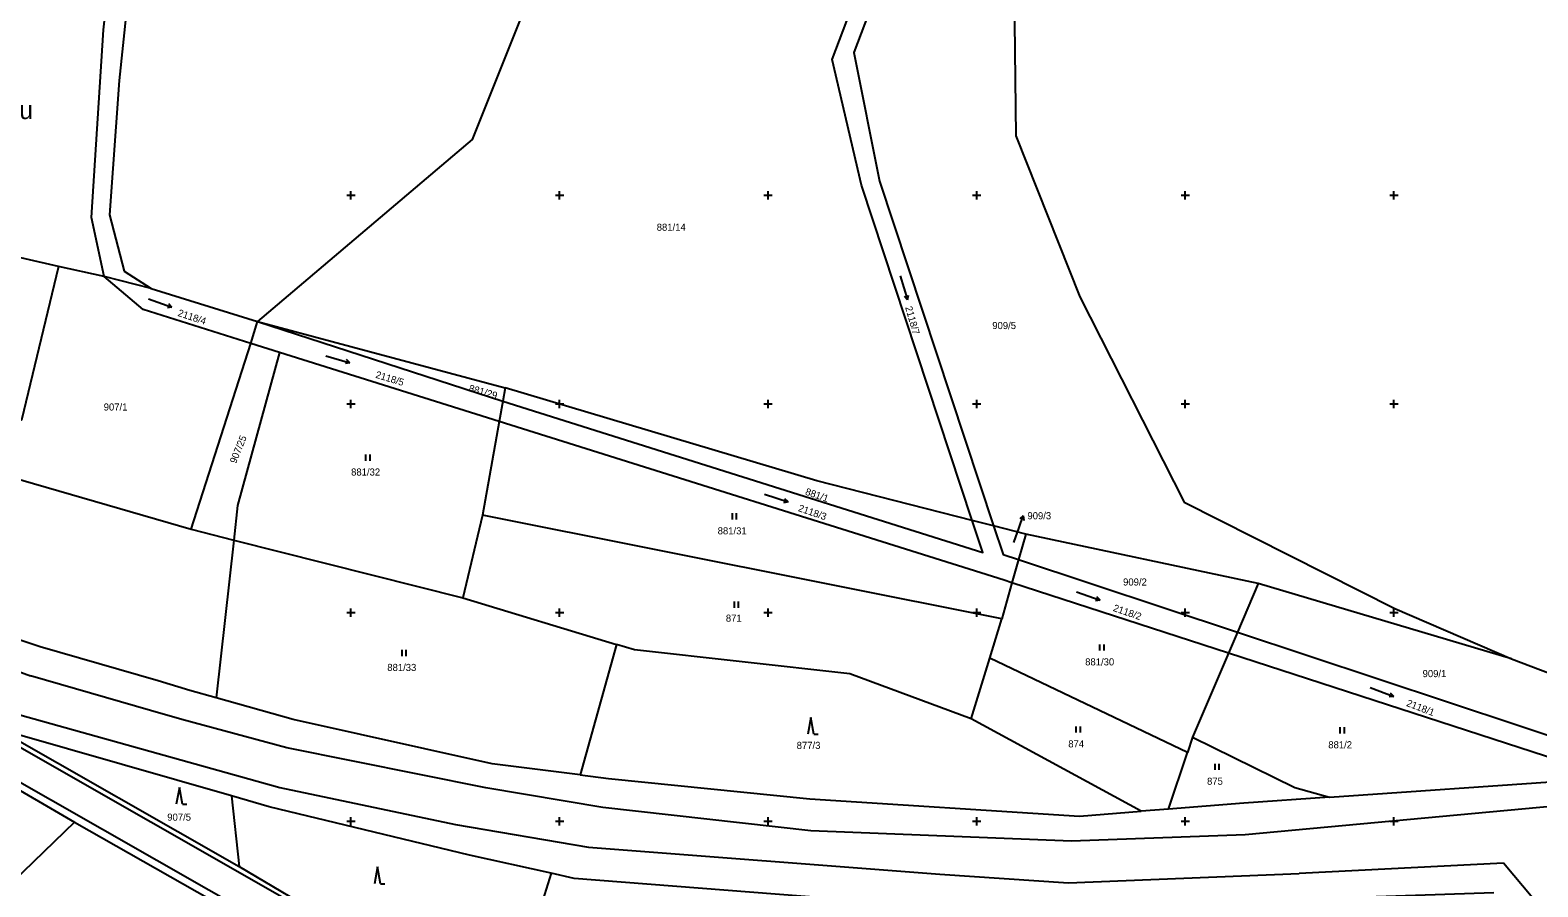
# Model space of a CAD drawing. Extents: x -776734 to -748832, y -1118122 to -976986.
# Drawn here: x -751976.9 to -751615.5, y -1114565.7 to -1114360.4 of the extents above; entities that cross this region are included whole.
import ezdxf

# ---------------------------------------------------------------- set-up
doc = ezdxf.new("R2010")
doc.units = 0
for name, color, linetype in [('KM_Hranice parcel', 7, 'Continuous'), ('KM_Parcelní čísla', 7, 'Continuous'), ('KM_Pop  PČ popisy', 7, 'Continuous'), ('KM_Vnitřní kresba', 7, 'Continuous'), ('KM_Značky kultur', 7, 'Continuous'), ('Level 61 Křížky', 7, 'Continuous')]:
    doc.layers.add(name, color=color, linetype=linetype)

msp = doc.modelspace()

# ---------------------------------------------------------------- linework, layer by layer
at = {"layer": 'KM_Hranice parcel'}
for p, q in [((-751970.07, -1114417.07), (-751986.27, -1114413.39)), ((-751959.18, -1114419.47), (-751970.07, -1114417.07)), ((-751947.86, -1114422.38), (-751959.18, -1114419.47)), ((-751947.86, -1114422.38), (-751922.4, -1114430.27)), ((-751924.02, -1114435.49), (-751922.4, -1114430.27)), ((-751922.4, -1114430.27), (-751863.05, -1114446.11)), ((-751922.4, -1114430.27), (-751863.62, -1114449.35)), ((-751938.31, -1114480.03), (-751924.02, -1114435.49)), ((-751917.14, -1114437.65), (-751924.02, -1114435.49)), ((-751864.48, -1114454.21), (-751917.14, -1114437.65)), ((-751863.05, -1114446.11), (-751863.62, -1114449.35)), ((-751863.62, -1114449.35), (-751864.48, -1114454.21)), ((-751864.48, -1114454.21), (-751868.47, -1114476.67)), ((-751868.47, -1114476.67), (-751873.17, -1114496.43)), ((-751743.99, -1114501.52), (-751868.47, -1114476.67)), ((-751938.31, -1114480.03), (-751928.07, -1114482.61)), ((-751745.95, -1114479.23), (-751751.05, -1114477.93)), ((-751738.26, -1114481.18), (-751745.95, -1114479.23)), ((-751928.07, -1114482.61), (-751932.3, -1114520.45)), ((-751928.07, -1114482.61), (-751873.17, -1114496.43)), ((-751738.26, -1114481.18), (-751739.99, -1114487.32)), ((-751682.5, -1114493.03), (-751738.26, -1114481.18)), ((-751739.99, -1114487.32), (-751741.56, -1114492.88)), ((-751739.99, -1114487.32), (-751687.49, -1114504.72)), ((-751741.56, -1114492.88), (-751743.99, -1114501.52)), ((-751689.64, -1114509.75), (-751741.56, -1114492.88)), ((-751682.5, -1114493.03), (-751687.49, -1114504.72)), ((-751621.83, -1114511.12), (-751682.5, -1114493.03)), ((-751873.17, -1114496.43), (-751836.33, -1114507.63)), ((-751746.88, -1114510.92), (-751743.99, -1114501.52)), ((-751687.49, -1114504.72), (-751689.64, -1114509.75)), ((-751836.33, -1114507.63), (-751845.06, -1114538.9)), ((-751751.35, -1114525.43), (-751746.88, -1114510.92)), ((-751699.47, -1114533.55), (-751746.88, -1114510.92)), ((-751689.64, -1114509.75), (-751698.25, -1114529.89)), ((-751601.09, -1114538.53), (-751689.64, -1114509.75)), ((-751621.83, -1114511.12), (-751588.44, -1114523.72)), ((-751986, -1114527.12), (-751926.8, -1114560.81)), ((-751710.61, -1114547.61), (-751751.35, -1114525.43)), ((-751928.64, -1114543.94), (-751981, -1114528.93)), ((-751698.25, -1114529.89), (-751699.47, -1114533.55)), ((-751703.99, -1114547.09), (-751699.47, -1114533.55)), ((-751985.7, -1114538.91), (-751966.29, -1114550.18)), ((-751928.64, -1114543.94), (-751926.8, -1114560.81)), ((-751685.99, -1114545.67), (-751703.99, -1114547.09)), ((-751665.45, -1114544.23), (-751685.99, -1114545.67)), ((-751725.32, -1114548.77), (-751710.61, -1114547.61)), ((-751703.99, -1114547.09), (-751710.61, -1114547.61)), ((-751966.29, -1114550.18), (-751930.35, -1114570.59)), ((-751926.8, -1114560.81), (-751863.17, -1114598.48)), ((-751852.02, -1114562.45), (-751863.17, -1114598.48))]:
    msp.add_line(p, q, dxfattribs=at)
for points in [[(-751959.18, -1114419.47), (-751962.21, -1114405.31), (-751959.28, -1114360.35), (-751950.59, -1114280.77)], [(-751946.03, -1114281.73), (-751955.53, -1114372.51), (-751957.87, -1114404.73), (-751954.37, -1114418.21), (-751947.86, -1114422.38)], [(-751850.61, -1114335.83), (-751870.91, -1114386.66), (-751922.4, -1114430.27)], [(-751751.05, -1114477.93), (-751777.61, -1114397.62), (-751784.64, -1114367.44), (-751776.73, -1114346.55)], [(-751772.39, -1114347.18), (-751779.45, -1114365.77), (-751773.28, -1114396.65), (-751745.95, -1114479.23)], [(-751741, -1114351.74), (-751740.58, -1114385.76), (-751725.27, -1114424.36), (-751700.3, -1114473.51), (-751649.76, -1114499.01), (-751621.83, -1114511.12)], [(-751970.07, -1114417.07), (-751978.98, -1114453.9), (-751994.66, -1114448.41)], [(-751924.02, -1114435.49), (-751949.79, -1114427.39), (-751959.18, -1114419.47)], [(-751917.14, -1114437.65), (-751927.15, -1114474.38), (-751928.07, -1114482.61)], [(-751751.05, -1114477.93), (-751788.28, -1114468.46), (-751863.05, -1114446.11)], [(-751863.62, -1114449.35), (-751748.5, -1114485.64), (-751751.05, -1114477.93)], [(-751932.3, -1114520.45), (-751938.57, -1114518.68), (-751946.17, -1114516.32), (-751974.45, -1114508.19), (-752034.84, -1114488.16), (-752088.63, -1114462.9), (-752104.29, -1114454.02)], [(-751741.56, -1114492.88), (-751743.43, -1114492.27), (-751864.48, -1114454.21)], [(-751993.97, -1114469.5), (-751981.63, -1114467.45), (-751938.31, -1114480.03)], [(-751745.95, -1114479.23), (-751743.67, -1114486.1), (-751739.99, -1114487.32)], [(-751687.49, -1114504.72), (-751603.17, -1114532.66), (-751596.28, -1114532.8)], [(-751751.35, -1114525.43), (-751780.37, -1114514.7), (-751832.04, -1114508.94), (-751836.33, -1114507.63)], [(-751845.06, -1114538.9), (-751866.14, -1114536.28), (-751913.87, -1114525.65), (-751932.3, -1114520.45)], [(-751698.25, -1114529.89), (-751673.73, -1114541.89), (-751665.45, -1114544.23)], [(-751665.45, -1114544.23), (-751607.84, -1114540.2), (-751601.09, -1114538.53)], [(-751845.06, -1114538.9), (-751838.28, -1114539.74), (-751790.03, -1114544.62), (-751725.32, -1114548.77)], [(-751852.02, -1114562.45), (-751871.57, -1114558.11), (-751919.62, -1114546.52), (-751928.64, -1114543.94)], [(-751966.29, -1114550.18), (-752040.25, -1114621.74), (-752128.6, -1114701.94)], [(-751626.04, -1114567.15), (-751672.99, -1114568.71), (-751728.96, -1114572.09), (-751785.97, -1114568.43), (-751846.48, -1114563.68), (-751852.02, -1114562.45)]]:
    msp.add_lwpolyline(points, dxfattribs=at)
at = {"layer": 'KM_Pop  PČ popisy'}
for p, q in [((-751739.85, -1114479.62), (-751738.824, -1114476.8)), ((-751738.824, -1114476.8), (-751739.637, -1114477.57)), ((-751738.824, -1114476.8), (-751738.696, -1114477.912)), ((-751741.12, -1114483.2), (-751739.85, -1114479.62))]:
    msp.add_line(p, q, dxfattribs=at)
at = {"layer": 'KM_Vnitřní kresba'}
for p, q in [((-752036.81, -1114493.05), (-751976.8, -1114515.19)), ((-751889.85, -1114591.64), (-752033.36, -1114509.99)), ((-751948.02, -1114523.5), (-751976.8, -1114515.19)), ((-751940.55, -1114525.58), (-751948.02, -1114523.5)), ((-751992.21, -1114524.87), (-751910.92, -1114571.33)), ((-751979.38, -1114524.52), (-751917.04, -1114541.93)), ((-751915.39, -1114532.39), (-751940.55, -1114525.58)), ((-751867.67, -1114541.97), (-751915.39, -1114532.39)), ((-751917.04, -1114541.93), (-751874.94, -1114550.75)), ((-751839.62, -1114546.73), (-751867.67, -1114541.97)), ((-751789.77, -1114552.3), (-751839.62, -1114546.73)), ((-751606.98, -1114545.97), (-751685.68, -1114553.29)), ((-751874.94, -1114550.75), (-751843.09, -1114556.17)), ((-751727.24, -1114554.81), (-751789.77, -1114552.3)), ((-751843.09, -1114556.17), (-751758.82, -1114562.64)), ((-751685.68, -1114553.29), (-751727.24, -1114554.81)), ((-751623.72, -1114560.07), (-751672.7, -1114562.49)), ((-751616.72, -1114568.44), (-751623.72, -1114560.07)), ((-751758.82, -1114562.64), (-751727.96, -1114564.75)), ((-751727.96, -1114564.75), (-751672.7, -1114562.49))]:
    msp.add_line(p, q, dxfattribs=at)
at = {"layer": 'KM_Značky kultur'}
for p, q in [((-751768.31, -1114419.31), (-751766.556, -1114425.048)), ((-751948.526, -1114424.798), (-751942.888, -1114426.85)), ((-751942.888, -1114426.85), (-751943.634, -1114426.045)), ((-751766.556, -1114425.048), (-751767.321, -1114424.26)), ((-751766.556, -1114425.048), (-751766.362, -1114423.967)), ((-751942.888, -1114426.85), (-751943.977, -1114426.987)), ((-751905.99, -1114438.476), (-751900.222, -1114440.13)), ((-751900.222, -1114440.13), (-751901.3, -1114440.343)), ((-751900.222, -1114440.13), (-751901.023, -1114439.379)), ((-751896.411, -1114463.62), (-751896.411, -1114462.12)), ((-751895.41, -1114463.62), (-751895.41, -1114462.12)), ((-751800.9, -1114471.646), (-751795.193, -1114473.5)), ((-751795.193, -1114473.5), (-751796.277, -1114473.675)), ((-751795.193, -1114473.5), (-751795.968, -1114472.722)), ((-751808.551, -1114477.71), (-751808.551, -1114476.21)), ((-751807.55, -1114477.71), (-751807.55, -1114476.21)), ((-751726.113, -1114495.057), (-751720.44, -1114497.01)), ((-751808.091, -1114498.86), (-751808.091, -1114497.36)), ((-751807.09, -1114498.86), (-751807.09, -1114497.36)), ((-751720.44, -1114497.01), (-751721.527, -1114497.166)), ((-751720.44, -1114497.01), (-751721.201, -1114496.218)), ((-751887.741, -1114510.44), (-751887.741, -1114508.94)), ((-751886.74, -1114510.44), (-751886.74, -1114508.94)), ((-751720.461, -1114509.11), (-751720.461, -1114507.61)), ((-751719.46, -1114509.11), (-751719.46, -1114507.61)), ((-751655.648, -1114517.939), (-751650.046, -1114520.089)), ((-751650.046, -1114520.089), (-751651.138, -1114520.207)), ((-751650.046, -1114520.089), (-751650.779, -1114519.271)), ((-751789.75, -1114525.12), (-751790.5, -1114529.12)), ((-751789, -1114529.12), (-751789.75, -1114525.12)), ((-751726.141, -1114528.76), (-751726.141, -1114527.26)), ((-751725.14, -1114528.76), (-751725.14, -1114527.26)), ((-751662.841, -1114528.97), (-751662.841, -1114527.47)), ((-751661.84, -1114528.97), (-751661.84, -1114527.47)), ((-751789, -1114529.12), (-751788.004, -1114529.12)), ((-751692.871, -1114537.71), (-751692.871, -1114536.21)), ((-751691.87, -1114537.71), (-751691.87, -1114536.21)), ((-751941.11, -1114541.89), (-751941.86, -1114545.89)), ((-751940.36, -1114545.89), (-751941.11, -1114541.89)), ((-751940.36, -1114545.89), (-751939.364, -1114545.89)), ((-751893.63, -1114560.96), (-751894.38, -1114564.96)), ((-751892.88, -1114564.96), (-751893.63, -1114560.96)), ((-751892.88, -1114564.96), (-751891.884, -1114564.96))]:
    msp.add_line(p, q, dxfattribs=at)
at = {"layer": 'Level 61 Křížky'}
for p, q in [((-751901, -1114400), (-751899, -1114400)), ((-751900, -1114400), (-751900, -1114399)), ((-751900, -1114401), (-751900, -1114400)), ((-751851, -1114400), (-751849, -1114400)), ((-751850, -1114400), (-751850, -1114399)), ((-751850, -1114401), (-751850, -1114400)), ((-751801, -1114400), (-751799, -1114400)), ((-751800, -1114400), (-751800, -1114399)), ((-751800, -1114401), (-751800, -1114400)), ((-751751, -1114400), (-751749, -1114400)), ((-751750, -1114400), (-751750, -1114399)), ((-751750, -1114401), (-751750, -1114400)), ((-751701, -1114400), (-751699, -1114400)), ((-751700, -1114400), (-751700, -1114399)), ((-751700, -1114401), (-751700, -1114400)), ((-751651, -1114400), (-751649, -1114400)), ((-751650, -1114400), (-751650, -1114399)), ((-751650, -1114401), (-751650, -1114400)), ((-751901, -1114450), (-751899, -1114450)), ((-751900, -1114450), (-751900, -1114449)), ((-751900, -1114451), (-751900, -1114450)), ((-751851, -1114450), (-751849, -1114450)), ((-751850, -1114450), (-751850, -1114449)), ((-751850, -1114451), (-751850, -1114450)), ((-751801, -1114450), (-751799, -1114450)), ((-751800, -1114450), (-751800, -1114449)), ((-751800, -1114451), (-751800, -1114450)), ((-751751, -1114450), (-751749, -1114450)), ((-751750, -1114450), (-751750, -1114449)), ((-751750, -1114451), (-751750, -1114450)), ((-751701, -1114450), (-751699, -1114450)), ((-751700, -1114450), (-751700, -1114449)), ((-751700, -1114451), (-751700, -1114450)), ((-751651, -1114450), (-751649, -1114450)), ((-751650, -1114450), (-751650, -1114449)), ((-751650, -1114451), (-751650, -1114450)), ((-751901, -1114500), (-751899, -1114500)), ((-751900, -1114500), (-751900, -1114499)), ((-751900, -1114501), (-751900, -1114500)), ((-751851, -1114500), (-751849, -1114500)), ((-751850, -1114500), (-751850, -1114499)), ((-751850, -1114501), (-751850, -1114500)), ((-751801, -1114500), (-751799, -1114500)), ((-751800, -1114500), (-751800, -1114499)), ((-751800, -1114501), (-751800, -1114500)), ((-751751, -1114500), (-751749, -1114500)), ((-751750, -1114500), (-751750, -1114499)), ((-751750, -1114501), (-751750, -1114500)), ((-751701, -1114500), (-751699, -1114500)), ((-751700, -1114500), (-751700, -1114499)), ((-751700, -1114501), (-751700, -1114500)), ((-751651, -1114500), (-751649, -1114500)), ((-751650, -1114500), (-751650, -1114499)), ((-751650, -1114501), (-751650, -1114500)), ((-751900, -1114550), (-751900, -1114549)), ((-751850, -1114550), (-751850, -1114549)), ((-751800, -1114550), (-751800, -1114549)), ((-751750, -1114550), (-751750, -1114549)), ((-751700, -1114550), (-751700, -1114549)), ((-751650, -1114550), (-751650, -1114549)), ((-751901, -1114550), (-751899, -1114550)), ((-751900, -1114551), (-751900, -1114550)), ((-751851, -1114550), (-751849, -1114550)), ((-751850, -1114551), (-751850, -1114550)), ((-751801, -1114550), (-751799, -1114550)), ((-751800, -1114551), (-751800, -1114550)), ((-751751, -1114550), (-751749, -1114550)), ((-751750, -1114551), (-751750, -1114550)), ((-751701, -1114550), (-751699, -1114550)), ((-751700, -1114551), (-751700, -1114550)), ((-751651, -1114550), (-751649, -1114550)), ((-751650, -1114551), (-751650, -1114550))]:
    msp.add_line(p, q, dxfattribs=at)

# ---------------------------------------------------------------- texts
at = {"layer": 'KM_Parcelní čísla'}
for s, p in [('881/14', (-751826.697, -1114408.51)), ('909/5', (-751746.268, -1114432.07)), ('907/1', (-751959.258, -1114451.59)), ('881/32', (-751899.947, -1114467.17)), ('909/3', (-751737.84, -1114477.64)), ('881/31', (-751812.087, -1114481.26)), ('909/2', (-751714.908, -1114493.52)), ('871', (-751810.125, -1114502.18)), ('881/33', (-751891.277, -1114513.99)), ('881/30', (-751723.997, -1114512.66)), ('909/1', (-751643.118, -1114515.47)), ('877/3', (-751793.148, -1114532.67)), ('874', (-751728.055, -1114532.31)), ('881/2', (-751665.728, -1114532.52)), ('875', (-751694.785, -1114541.26)), ('907/5', (-751944.018, -1114549.87))]:
    msp.add_text(s, height=1.7, dxfattribs=at).set_placement(p)
for s, rotation, p in [('2118/7', 286, (-751767.165, -1114426.859)), ('2118/4', 342, (-751941.637, -1114428.898)), ('2118/5', 343, (-751894.233, -1114443.698)), ('881/29', 344, (-751871.879, -1114446.968)), ('907/25', 68, (-751927.54, -1114464.428)), ('881/1', 340.999997, (-751791.245, -1114471.709)), ('2118/3', 340.999997, (-751792.929, -1114475.648)), ('2118/2', 340.999997, (-751717.439, -1114499.578)), ('2118/1', 339, (-751647.14, -1114522.338))]:
    msp.add_text(s, height=1.7, rotation=rotation, dxfattribs=at).set_placement(p)
at = {"layer": 'KM_Pop  PČ popisy'}
msp.add_text('Nad hlinskou cestou', height=4.399998, dxfattribs=at).set_placement((-752029.185, -1114381.75))

doc.saveas('drawing.dxf')
